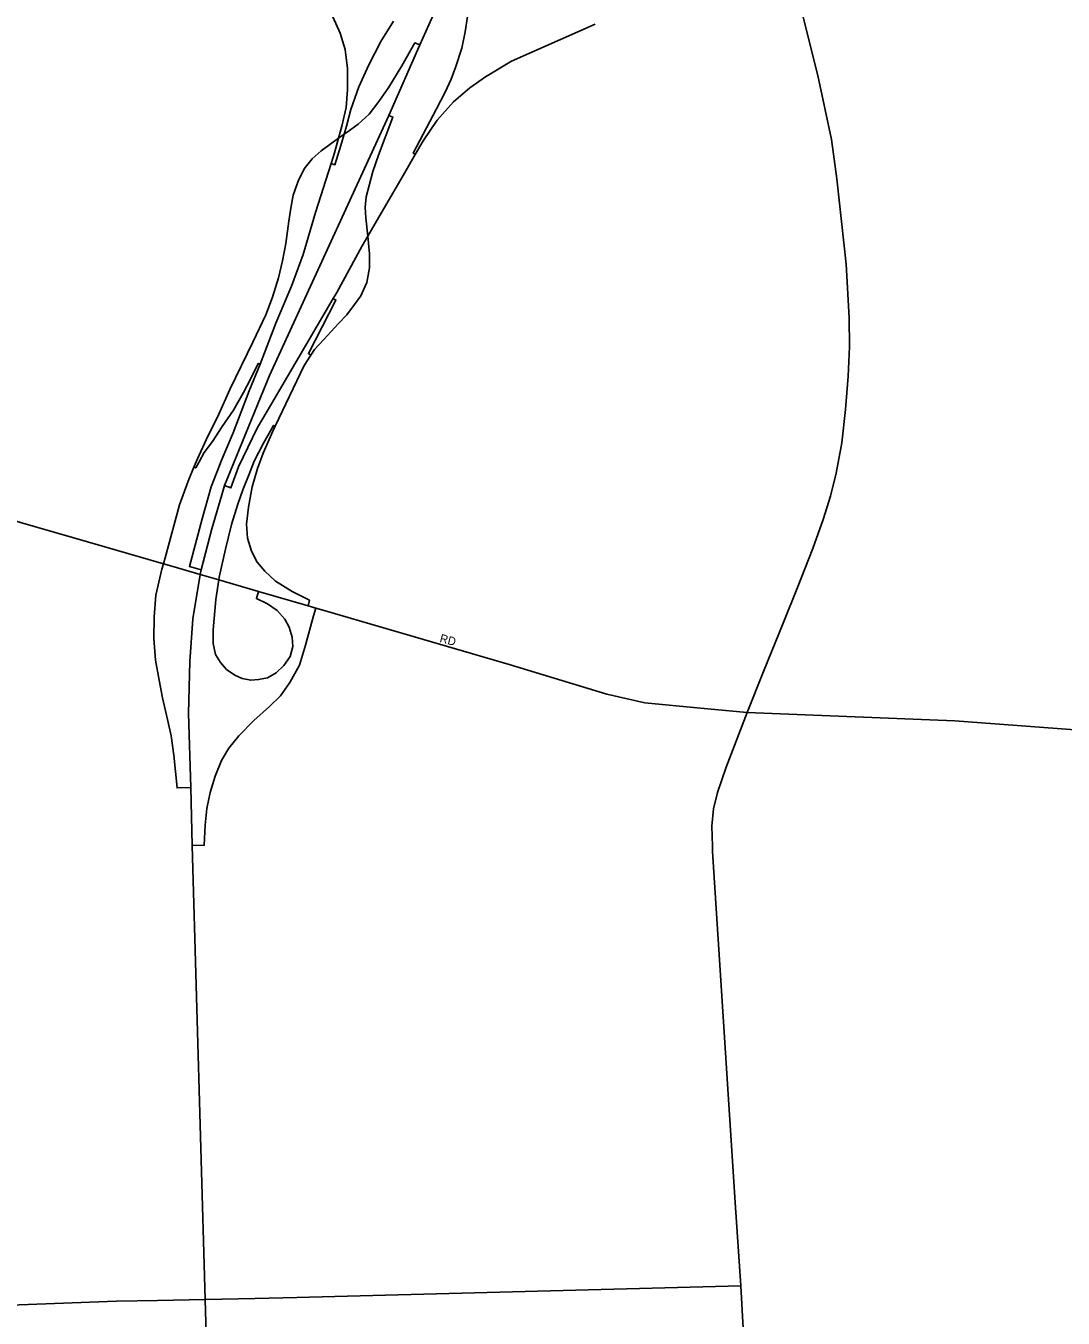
# Model space of a CAD drawing. Extents: x -561 to 1170, y 0 to 846.
# Drawn here: x 270.43 to 287.18, y 176.12 to 197 of the extents above; entities that cross this region are included whole.
import ezdxf

# ---------------------------------------------------------------- set-up
doc = ezdxf.new("R2010")
doc.units = 0
for name, color, linetype in [('GM_X_City_Street', 7, 'Continuous'), ('GM_X_City_Street_Text', 7, 'Continuous'), ('GM_X_Interchange_Ramps', 7, 'Continuous'), ('GM_X_Interstate_Route', 7, 'Continuous'), ('GM_X_State_Route', 7, 'Continuous')]:
    doc.layers.add(name, color=color, linetype=linetype)

msp = doc.modelspace()

# ---------------------------------------------------------------- linework, layer by layer
at = {"layer": 'GM_X_City_Street'}
for points in [[(265.473, 191.149), (265.514, 191.129), (269.29, 189.28), (271.702, 188.583)], [(271.702, 188.583), (272.65, 188.309), (272.789, 188.269)], [(272.789, 188.269), (273.243, 188.138), (273.545, 188.05), (274.188, 187.863), (274.986, 187.63), (275.111, 187.594), (275.249, 187.554)], [(275.249, 187.554), (278.236, 186.684), (279.814, 186.202), (280.427, 186.065), (281.326, 185.977), (282.079, 185.905)], [(282.079, 185.905), (285.434, 185.772), (290.972, 185.357)], [(274.126, 176.439), (274.803, 176.453), (281.975, 176.642)], [(272.556, 176.408), (273.326, 176.422), (274.126, 176.439)], [(265.851, 176.171), (265.885, 176.172), (271.89, 176.396), (272.556, 176.408)]]:
    msp.add_lwpolyline(points, dxfattribs=at)
at = {"layer": 'GM_X_Interchange_Ramps'}
for points in [[(275.387, 197.147), (275.506, 196.883), (275.588, 196.621), (275.625, 196.314), (275.625, 195.965), (275.602, 195.682), (275.535, 195.377), (275.48, 195.185), (275.412, 194.949), (275.358, 194.776), (275.109, 193.984), (274.908, 193.307), (274.717, 192.796), (274.466, 192.198), (274.211, 191.535), (274.036, 191.101), (273.775, 190.426), (273.593, 189.994), (273.423, 189.551), (273.277, 189.035), (273.07, 188.267), (273.262, 188.211)], [(276.719, 194.923), (276.685, 194.943), (277.061, 195.659), (277.201, 195.931), (277.298, 196.14), (277.376, 196.342), (277.471, 196.638), (277.527, 196.904), (277.56, 197.149)], [(273.638, 189.572), (273.742, 189.534), (273.861, 189.876), (274.013, 190.189), (274.17, 190.511), (274.394, 190.894), (275.392, 192.597), (275.449, 192.694), (275.86, 193.444), (275.952, 193.605), (276.128, 193.911), (276.524, 194.582), (276.719, 194.923), (276.844, 195.143), (277.072, 195.474), (277.334, 195.771), (277.599, 195.998), (277.851, 196.175), (278.271, 196.431), (279.625, 197.03)], [(276.366, 197.076), (276.161, 196.75), (275.966, 196.369), (275.806, 196.014), (275.676, 195.651), (275.61, 195.381), (275.572, 195.251), (275.518, 195.068), (275.42, 194.757), (275.358, 194.776)], [(276.795, 196.692), (276.714, 196.726), (276.502, 196.353), (276.291, 196.01), (276.13, 195.777), (275.975, 195.573), (275.795, 195.412), (275.617, 195.284), (275.572, 195.251), (275.48, 195.185), (275.196, 194.98), (275.052, 194.853), (274.926, 194.689), (274.829, 194.493), (274.745, 194.267), (274.708, 194.057), (274.675, 193.844), (274.626, 193.482), (274.576, 193.204), (274.511, 192.93), (274.414, 192.616), (274.304, 192.33), (274.096, 191.889), (273.723, 191.124), (273.545, 190.729), (273.339, 190.314), (273.2, 190.005), (273.143, 189.869), (273.051, 189.646), (272.912, 189.263), (272.678, 188.404), (272.65, 188.309)], [(274.986, 187.63), (275.012, 187.719), (274.732, 187.86), (274.459, 188.031), (274.29, 188.191), (274.163, 188.334), (274.072, 188.511), (274.01, 188.723), (273.995, 188.948), (274.024, 189.226), (274.083, 189.554), (274.17, 189.848), (274.26, 190.094), (274.417, 190.454), (274.455, 190.534), (274.747, 191.139), (274.923, 191.511), (275.032, 191.68), (275.091, 191.773), (275.244, 191.934), (275.479, 192.19), (275.615, 192.329), (275.738, 192.498), (275.839, 192.641), (275.936, 192.853), (275.977, 193.09), (275.982, 193.316), (275.952, 193.605), (275.921, 193.897), (275.908, 194.069), (275.926, 194.239), (275.973, 194.422), (276.032, 194.649), (276.126, 194.91), (276.354, 195.526), (276.291, 195.554)], [(275.032, 191.68), (274.993, 191.705), (275.438, 192.571), (275.392, 192.597)], [(274.211, 191.535), (274.181, 191.547), (274.07, 191.313), (273.945, 191.075), (273.78, 190.791), (273.601, 190.525), (273.441, 190.284), (273.308, 190.106), (273.226, 189.958), (273.172, 189.857), (273.143, 189.869)], [(274.188, 187.863), (274.153, 187.746), (274.332, 187.662), (274.489, 187.553), (274.611, 187.416), (274.684, 187.286), (274.732, 187.126), (274.739, 186.971), (274.698, 186.813), (274.596, 186.665), (274.471, 186.55), (274.334, 186.469), (274.189, 186.438), (274.06, 186.429), (273.924, 186.454), (273.802, 186.512), (273.672, 186.604), (273.574, 186.713), (273.492, 186.846), (273.453, 187.019), (273.452, 187.241), (273.495, 187.732), (273.545, 188.05), (273.551, 188.092), (273.653, 188.546), (273.75, 188.943), (273.851, 189.27), (273.933, 189.503), (274.035, 189.756), (274.116, 189.967), (274.265, 190.256), (274.43, 190.546), (274.455, 190.534)], [(272.65, 188.309), (272.624, 188.225), (272.526, 187.805), (272.501, 187.454), (272.493, 187.1), (272.522, 186.754), (272.583, 186.427), (272.638, 186.146), (272.719, 185.796), (272.778, 185.532), (272.816, 185.219), (272.871, 184.689), (273.094, 184.697)], [(273.115, 183.756), (273.311, 183.762), (273.326, 184.086), (273.354, 184.358), (273.405, 184.614), (273.484, 184.879), (273.587, 185.132), (273.707, 185.333), (273.869, 185.529), (274.113, 185.777), (274.366, 186.001), (274.544, 186.177), (274.694, 186.391), (274.846, 186.669), (274.945, 186.992), (275.074, 187.47), (275.111, 187.594)]]:
    msp.add_lwpolyline(points, dxfattribs=at)
at = {"layer": 'GM_X_Interstate_Route'}
for points in [[(273.594, 189.421), (273.638, 189.572), (274.366, 191.354), (276.291, 195.554), (276.795, 196.692), (277.132, 197.454)], [(273.243, 188.138), (273.262, 188.211), (273.435, 188.873), (273.594, 189.421)], [(274.538, 160.562), (274.496, 160.849), (273.843, 165.311), (273.617, 167.517), (273.527, 169.437), (273.326, 176.422), (273.115, 183.756), (273.094, 184.697), (273.055, 185.89), (273.076, 186.733), (273.123, 187.42), (273.243, 188.138)]]:
    msp.add_lwpolyline(points, dxfattribs=at)
at = {"layer": 'GM_X_State_Route'}
for points in [[(282.079, 185.905), (282.346, 186.568), (282.661, 187.35), (282.892, 187.926), (283.138, 188.557), (283.306, 189.024), (283.426, 189.404), (283.518, 189.773), (283.61, 190.261), (283.668, 190.802), (283.711, 191.338), (283.732, 191.815), (283.727, 192.285), (283.677, 193.149), (283.528, 194.527), (283.444, 195.163), (283.224, 196.198), (282.675, 198.371)], [(281.519, 183.749), (281.511, 184.072), (281.536, 184.349), (281.602, 184.616), (281.743, 185.025), (282.079, 185.905)], [(281.888, 177.992), (281.521, 183.663), (281.519, 183.749)], [(282.148, 173.78), (282.098, 174.483), (281.975, 176.642), (281.888, 177.992)]]:
    msp.add_lwpolyline(points, dxfattribs=at)

# ---------------------------------------------------------------- texts
at = {"layer": 'GM_X_City_Street_Text'}
msp.add_text('RD', height=0.135, rotation=345.2542, dxfattribs=at).set_placement((277.104, 187.047))

doc.saveas('drawing.dxf')
